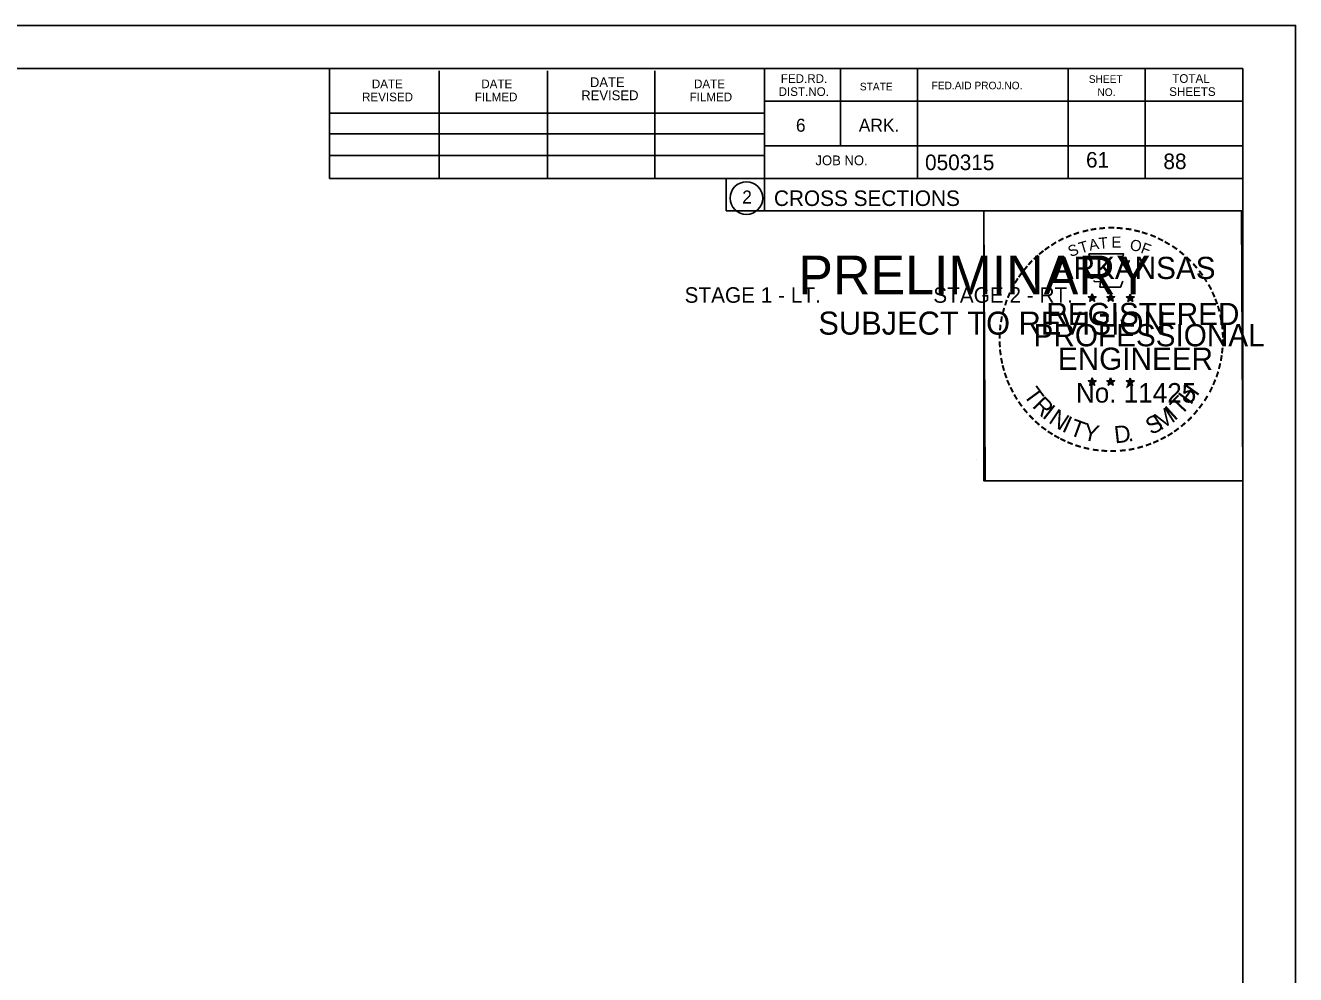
# Model space of a CAD drawing. Extents: x 1486524 to 1499135, y 326561 to 337924.
# Drawn here: x 1489031.4 to 1489145.8, y 330560.4 to 330645.9 of the extents above; entities that cross this region are included whole.
import ezdxf

# ---------------------------------------------------------------- set-up
doc = ezdxf.new("R2010")
doc.units = 0
for name, color, linetype in [('Default', 7, 'Continuous'), ('E_Property Line', 7, 'Continuous'), ('E_Quarter Calls', 7, 'Continuous'), ('E_Section Line', 7, 'Continuous'), ('E_Station Offset', 7, 'Continuous'), ('S_SIXTEEN_SECTION', 7, 'Continuous')]:
    doc.layers.add(name, color=color, linetype=linetype)

msp = doc.modelspace()

# ---------------------------------------------------------------- linework, layer by layer
at = {"layer": 'E_Property Line'}
for p, q in [((1488824.89, 330642.03), (1489141.07, 330642.03)), ((1489058.81, 330632.15), (1489058.81, 330642.03)), ((1489068.67, 330632.15), (1489068.67, 330641.83)), ((1489078.43, 330632.15), (1489078.43, 330641.83)), ((1489088.11, 330632.15), (1489088.11, 330641.83)), ((1489097.97, 330642.03), (1489097.97, 330629.23)), ((1489104.81, 330642.03), (1489104.81, 330635.09)), ((1489111.75, 330642.03), (1489111.75, 330632.15)), ((1489125.33, 330642.03), (1489125.33, 330632.15)), ((1489132.27, 330642.03), (1489132.27, 330632.15)), ((1489141.07, 330436.57), (1489141.07, 330642.03)), ((1489141.07, 330639.09), (1489097.97, 330639.09)), ((1489141.07, 330639.11), (1489141.07, 330639.11)), ((1489058.81, 330638.01), (1489097.97, 330638.01)), ((1489058.81, 330636.15), (1489097.97, 330636.15)), ((1489141.07, 330635.09), (1489097.97, 330635.09)), ((1489100.93, 330635.09), (1489141.07, 330635.09)), ((1489058.81, 330632.15), (1489058.81, 330634.21)), ((1489058.81, 330634.21), (1489097.97, 330634.21)), ((1489141.07, 330632.15), (1489058.81, 330632.15)), ((1489097.97, 330629.23), (1489141.07, 330629.23))]:
    msp.add_line(p, q, dxfattribs=at)
msp.add_circle((1489096.35, 330630.37), 1.47, dxfattribs=at)
at = {"layer": 'E_Quarter Calls'}
for p, q in [((1488812.48, 330645.93), (1489145.82, 330645.93)), ((1489117.1, 330606.78), (1489117.1, 330606.78))]:
    msp.add_line(p, q, dxfattribs=at)
for points in [[(1488812.48, 330645.93), (1489145.82, 330645.93), (1489145.82, 330432.59), (1488812.48, 330432.59)], [(1489058.81, 330642.03), (1489058.81, 330632.15), (1489094.54, 330632.15), (1489094.54, 330629.23), (1489117.74, 330629.23), (1489117.74, 330604.9), (1489141.07, 330604.9), (1489141.07, 330436.57), (1488824.89, 330436.57), (1488824.89, 330642.03)], [(1489117.74, 330629.23), (1489140.94, 330629.23), (1489141.07, 330604.9), (1489117.86, 330604.9)]]:
    msp.add_lwpolyline(points, close=True, dxfattribs=at)
at = {"layer": 'S_SIXTEEN_SECTION'}
for p, q in [((1489127.15, 330621.49), (1489127.5, 330621.38)), ((1489127.15, 330621.49), (1489127.4, 330621.44)), ((1489127.15, 330621.49), (1489127.39, 330621.36)), ((1489127.28, 330621.08), (1489127.5, 330621.38)), ((1489127.28, 330621.08), (1489127.41, 330621.32)), ((1489127.28, 330621.08), (1489127.5, 330621.3)), ((1489127.5, 330621.74), (1489127.46, 330621.49)), ((1489127.5, 330621.38), (1489127.5, 330621.74)), ((1489127.5, 330621.74), (1489127.55, 330621.49)), ((1489127.85, 330621.49), (1489127.5, 330621.38)), ((1489127.71, 330621.08), (1489127.5, 330621.38)), ((1489127.71, 330621.08), (1489127.5, 330621.29)), ((1489127.85, 330621.49), (1489127.56, 330621.44)), ((1489127.71, 330621.08), (1489127.58, 330621.37)), ((1489127.85, 330621.49), (1489127.64, 330621.38)), ((1489128.82, 330621.49), (1489129.17, 330621.38)), ((1489128.82, 330621.49), (1489129.07, 330621.44)), ((1489128.82, 330621.49), (1489129.06, 330621.36)), ((1489128.95, 330621.08), (1489129.17, 330621.38)), ((1489128.95, 330621.08), (1489129.08, 330621.32)), ((1489128.95, 330621.08), (1489129.17, 330621.3)), ((1489129.17, 330621.74), (1489129.13, 330621.49)), ((1489129.17, 330621.38), (1489129.17, 330621.74)), ((1489129.17, 330621.74), (1489129.22, 330621.49)), ((1489129.52, 330621.49), (1489129.17, 330621.38)), ((1489129.38, 330621.08), (1489129.17, 330621.38)), ((1489129.38, 330621.08), (1489129.17, 330621.29)), ((1489129.52, 330621.49), (1489129.23, 330621.44)), ((1489129.38, 330621.08), (1489129.25, 330621.37)), ((1489129.52, 330621.49), (1489129.31, 330621.38)), ((1489130.58, 330621.47), (1489130.93, 330621.36)), ((1489130.58, 330621.47), (1489130.84, 330621.43)), ((1489130.58, 330621.47), (1489130.82, 330621.35)), ((1489130.72, 330621.07), (1489130.93, 330621.36)), ((1489130.72, 330621.07), (1489130.84, 330621.31)), ((1489130.72, 330621.07), (1489130.93, 330621.28)), ((1489130.93, 330621.73), (1489130.89, 330621.48)), ((1489130.93, 330621.36), (1489130.93, 330621.73)), ((1489130.93, 330621.73), (1489130.98, 330621.48)), ((1489131.28, 330621.47), (1489130.93, 330621.36)), ((1489131.15, 330621.07), (1489130.93, 330621.36)), ((1489131.15, 330621.07), (1489130.93, 330621.28)), ((1489131.28, 330621.47), (1489130.99, 330621.43)), ((1489131.15, 330621.07), (1489131.01, 330621.36)), ((1489131.28, 330621.47), (1489131.08, 330621.37)), ((1489127.15, 330613.91), (1489127.5, 330613.8)), ((1489127.15, 330613.91), (1489127.4, 330613.87)), ((1489127.15, 330613.91), (1489127.38, 330613.79)), ((1489127.5, 330614.17), (1489127.45, 330613.92)), ((1489127.5, 330613.8), (1489127.5, 330614.17)), ((1489127.5, 330614.17), (1489127.54, 330613.92)), ((1489127.84, 330613.91), (1489127.5, 330613.8)), ((1489127.84, 330613.91), (1489127.56, 330613.86)), ((1489127.84, 330613.91), (1489127.64, 330613.81)), ((1489128.82, 330613.91), (1489129.16, 330613.8)), ((1489128.82, 330613.91), (1489129.07, 330613.87)), ((1489128.82, 330613.91), (1489129.05, 330613.79)), ((1489129.16, 330614.17), (1489129.12, 330613.92)), ((1489129.16, 330613.8), (1489129.16, 330614.17)), ((1489129.16, 330614.17), (1489129.21, 330613.92)), ((1489129.51, 330613.91), (1489129.16, 330613.8)), ((1489129.51, 330613.91), (1489129.23, 330613.86)), ((1489129.51, 330613.91), (1489129.31, 330613.81)), ((1489130.58, 330613.9), (1489130.93, 330613.79)), ((1489130.58, 330613.9), (1489130.84, 330613.86)), ((1489130.58, 330613.9), (1489130.82, 330613.78)), ((1489130.93, 330614.16), (1489130.89, 330613.91)), ((1489130.93, 330613.79), (1489130.93, 330614.16)), ((1489130.93, 330614.16), (1489130.98, 330613.91)), ((1489131.28, 330613.9), (1489130.93, 330613.79)), ((1489131.28, 330613.9), (1489130.99, 330613.85)), ((1489131.28, 330613.9), (1489131.07, 330613.8)), ((1489127.28, 330613.51), (1489127.5, 330613.8)), ((1489127.28, 330613.51), (1489127.41, 330613.75)), ((1489127.28, 330613.51), (1489127.49, 330613.72)), ((1489127.71, 330613.51), (1489127.49, 330613.72)), ((1489127.71, 330613.51), (1489127.5, 330613.8)), ((1489127.71, 330613.51), (1489127.57, 330613.8)), ((1489128.95, 330613.51), (1489129.16, 330613.8)), ((1489128.95, 330613.51), (1489129.07, 330613.75)), ((1489128.95, 330613.51), (1489129.16, 330613.72)), ((1489129.38, 330613.51), (1489129.16, 330613.8)), ((1489129.38, 330613.51), (1489129.16, 330613.72)), ((1489129.38, 330613.51), (1489129.24, 330613.8)), ((1489130.72, 330613.5), (1489130.93, 330613.79)), ((1489130.72, 330613.5), (1489130.84, 330613.74)), ((1489130.72, 330613.5), (1489130.93, 330613.71)), ((1489131.14, 330613.5), (1489130.93, 330613.79)), ((1489131.14, 330613.5), (1489130.93, 330613.71)), ((1489131.14, 330613.5), (1489131.01, 330613.79))]:
    msp.add_line(p, q, dxfattribs=at)
for points in [[(1489127.19, 330625.36), (1489127.46, 330624.54)], [(1489130.7, 330624.44), (1489130.84, 330624.73), (1489130.16, 330624.7), (1489130.31, 330625.36), (1489127.19, 330625.36)], [(1489127.68, 330622.94), (1489127.68, 330622.85), (1489128.25, 330622.84), (1489128.19, 330622.36), (1489130.06, 330622.36), (1489130.26, 330622.9)], [(1489127.5, 330621.74), (1489127.71, 330621.08), (1489127.15, 330621.49), (1489127.85, 330621.49), (1489127.28, 330621.08), (1489127.5, 330621.74)], [(1489129.17, 330621.74), (1489129.38, 330621.08), (1489128.82, 330621.49), (1489129.52, 330621.49), (1489128.95, 330621.08), (1489129.17, 330621.74)], [(1489130.93, 330621.73), (1489131.15, 330621.07), (1489130.58, 330621.47), (1489131.28, 330621.47), (1489130.72, 330621.07), (1489130.93, 330621.73)], [(1489127.5, 330614.17), (1489127.71, 330613.51), (1489127.15, 330613.91), (1489127.84, 330613.91), (1489127.28, 330613.51), (1489127.5, 330614.17)], [(1489129.16, 330614.17), (1489129.38, 330613.51), (1489128.82, 330613.91), (1489129.51, 330613.91), (1489128.95, 330613.51), (1489129.16, 330614.17)], [(1489130.93, 330614.16), (1489131.14, 330613.5), (1489130.58, 330613.9), (1489131.28, 330613.9), (1489130.72, 330613.5), (1489130.93, 330614.16)]]:
    msp.add_lwpolyline(points, dxfattribs=at)
for centre, radius in [((1489127.5, 330621.37), 0.172), ((1489127.5, 330621.37), 0.145), ((1489127.5, 330621.37), 0.116), ((1489127.5, 330621.37), 0.0991), ((1489127.5, 330621.37), 0.0747), ((1489127.5, 330621.37), 0.0495), ((1489127.5, 330621.37), 0.0296), ((1489129.17, 330621.37), 0.172), ((1489129.17, 330621.37), 0.145), ((1489129.17, 330621.37), 0.116), ((1489129.17, 330621.37), 0.0991), ((1489129.17, 330621.37), 0.0747), ((1489129.17, 330621.37), 0.0495), ((1489129.17, 330621.37), 0.0296), ((1489130.93, 330621.36), 0.172), ((1489130.93, 330621.36), 0.145), ((1489130.93, 330621.36), 0.116), ((1489130.93, 330621.36), 0.0991), ((1489130.93, 330621.36), 0.0747), ((1489130.93, 330621.36), 0.0495), ((1489130.93, 330621.36), 0.0296), ((1489127.49, 330613.8), 0.172), ((1489127.49, 330613.8), 0.145), ((1489127.49, 330613.8), 0.116), ((1489127.49, 330613.8), 0.0991), ((1489127.49, 330613.8), 0.0747), ((1489129.16, 330613.8), 0.172), ((1489129.16, 330613.8), 0.145), ((1489129.16, 330613.8), 0.116), ((1489129.16, 330613.8), 0.0991), ((1489129.16, 330613.8), 0.0747), ((1489130.93, 330613.79), 0.172), ((1489130.93, 330613.79), 0.145), ((1489130.93, 330613.79), 0.116), ((1489130.93, 330613.79), 0.0991), ((1489130.93, 330613.79), 0.0747), ((1489127.49, 330613.8), 0.0495), ((1489127.49, 330613.8), 0.0296), ((1489129.16, 330613.8), 0.0495), ((1489129.16, 330613.8), 0.0296), ((1489130.93, 330613.79), 0.0495), ((1489130.93, 330613.79), 0.0296)]:
    msp.add_circle(centre, radius, dxfattribs=at)

# ---------------------------------------------------------------- texts
at = {"layer": 'Default'}
for s, p in [('STAGE 1 - LT.', (1489090.78, 330620.94)), ('STAGE 2 - RT.', (1489113.18, 330620.94))]:
    msp.add_text(s, height=1.4, dxfattribs=at).set_placement(p)
at = {"layer": 'E_Property Line'}
for s, height, p in [('FED.RD.', 0.782, (1489099.45, 330640.75)), ('SHEET', 0.684, (1489127.19, 330640.75)), ('TOTAL', 0.782, (1489134.71, 330640.75)), ('DATE', 0.782, (1489062.61, 330640.27)), ('DATE', 0.782, (1489072.47, 330640.27)), ('DATE', 0.879, (1489082.25, 330640.37)), ('DATE', 0.782, (1489091.63, 330640.27)), ('DIST.NO.', 0.782, (1489099.25, 330639.57)), ('STATE', 0.684, (1489106.57, 330640.07)), ('FED.AID PROJ.NO.', 0.684, (1489113.03, 330640.17)), ('NO.', 0.684, (1489127.97, 330639.57)), ('SHEETS', 0.782, (1489134.43, 330639.57)), ('REVISED', 0.782, (1489061.73, 330639.09)), ('FILMED', 0.782, (1489071.89, 330639.09)), ('REVISED', 0.879, (1489081.47, 330639.19)), ('FILMED', 0.782, (1489091.23, 330639.09)), ('6', 1.17, (1489100.81, 330636.35)), ('ARK.', 1.172, (1489106.47, 330636.35)), ('JOB NO.', 0.879, (1489102.57, 330633.33)), ('050315', 1.4, (1489112.44, 330632.89)), ('2', 1.17, (1489095.97, 330629.88)), ('CROSS SECTIONS', 1.4, (1489098.83, 330629.66))]:
    msp.add_text(s, height=height, rotation=360, dxfattribs=at).set_placement(p)
at = {"layer": 'E_Section Line'}
for s, height, p in [('PRELIMINARY', 3.5, (1489101.02, 330621.69)), ('DWB', 0.01, (1489101.76, 330623.54)), ('SUBJECT TO REVISION', 2.0751, (1489102.83, 330618.07))]:
    msp.add_text(s, height=height, rotation=360, dxfattribs=at).set_placement(p)
at = {"layer": 'E_Station Offset'}
for s, p in [('61', (1489126.94, 330633.12)), ('88', (1489133.91, 330632.98))]:
    msp.add_text(s, height=1.4, dxfattribs=at).set_placement(p)
at = {"layer": 'S_SIXTEEN_SECTION'}
for s, height, rotation, p in [('-', 1.6, 10.2193, (1489127.37, 330626.89)), ('-', 1.6, 5.8968, (1489128.1, 330627)), ('-', 1.6, 0.1862, (1489128.87, 330627.08)), ('-', 1.6, 357.743, (1489129.59, 330627.06)), ('-', 1.6, 352.1617, (1489130.34, 330627.01)), ('-', 1.6, 34.0636, (1489124.08, 330625.54)), ('-', 1.6, 28.7918, (1489124.67, 330625.91)), ('-', 1.6, 24.3072, (1489125.31, 330626.22)), ('-', 1.6, 19.1761, (1489125.94, 330626.49)), ('T', 1, 16.4036, (1489126.46, 330625.37)), ('-', 1.6, 13.6301, (1489126.69, 330626.73)), ('A', 1, 11.2132, (1489127.29, 330625.62)), ('T', 1, 6.0228, (1489128.14, 330625.79)), ('E', 1, 0.8323, (1489129.24, 330625.9)), ('O', 1, 350.4515, (1489130.84, 330625.69)), ('-', 1.6, 347.2049, (1489131.05, 330626.89)), ('-', 1.6, 342.3362, (1489131.69, 330626.74)), ('-', 1.6, 337.8551, (1489132.42, 330626.52)), ('-', 1.6, 334.1211, (1489133.06, 330626.24)), ('-', 1.6, 329.6409, (1489133.63, 330625.96)), ('-', 1.6, 38.9507, (1489123.02, 330624.76)), ('-', 1.6, 36.2317, (1489123.5, 330625.14)), ('S', 1, 21.594, (1489125.55, 330625.04)), ('F', 1, 340.0707, (1489131.8, 330625.46)), ('-', 1.6, 325.8627, (1489134.28, 330625.6)), ('-', 1.6, 320.5297, (1489134.89, 330625.17)), ('-', 1.6, 50.6142, (1489121.74, 330623.38)), ('-', 1.6, 48.423, (1489122.14, 330623.87)), ('-', 1.6, 42.9622, (1489122.59, 330624.35)), ('ARKANSAS', 2, 360, (1489124.04, 330623.08)), ('-', 1.6, 315.5786, (1489135.49, 330624.69)), ('-', 1.6, 309.8797, (1489136.06, 330624.14)), ('-', 1.6, 58.0706, (1489121, 330622.29)), ('-', 1.6, 54.2325, (1489121.32, 330622.81)), ('-', 1.6, 306.6522, (1489136.58, 330623.53)), ('-', 1.4, 303.6753, (1489137.07, 330622.97)), ('-', 1.6, 67.7743, (1489120.43, 330621.06)), ('-', 1.6, 62.8713, (1489120.69, 330621.67)), ('-', 1.6, 299.6684, (1489137.39, 330622.36)), ('-', 1.6, 294.6628, (1489137.71, 330621.75)), ('-', 1.6, 72.3945, (1489120.21, 330620.43)), ('REGISTERED', 2, 360, (1489123.37, 330618.93)), ('DWB', 0.01, 360, (1489127.49, 330621.37)), ('DWB', 0.01, 360, (1489129.16, 330621.37)), ('DWB', 0.01, 360, (1489130.92, 330621.36)), ('-', 1.6, 290.5728, (1489137.97, 330621.17)), ('-', 1.6, 81.2013, (1489119.88, 330619.01)), ('-', 1.6, 75.461, (1489120.01, 330619.72)), ('-', 1.6, 285.1233, (1489138.2, 330620.59)), ('-', 1.6, 280.5493, (1489138.4, 330619.85)), ('-', 1.6, 85.1863, (1489119.8, 330618.31)), ('PROFESSIONAL', 2, 360, (1489122.22, 330617.02)), ('-', 1.6, 276.5962, (1489138.56, 330619.08)), ('-', 1.6, 94.1959, (1489119.81, 330616.89)), ('-', 1.6, 89.0622, (1489119.78, 330617.61)), ('-', 1.6, 274.3301, (1489138.62, 330618.36)), ('-', 1.6, 269.9407, (1489138.66, 330617.73)), ('-', 1.6, 98.9479, (1489119.89, 330616.22)), ('ENGINEER', 2, 360, (1489124.41, 330614.9)), ('-', 1.6, 260.9953, (1489138.57, 330616.41)), ('-', 1.6, 263.5172, (1489138.64, 330617.06)), ('-', 1.6, 101.7149, (1489120.02, 330615.49)), ('-', 1.6, 105.4578, (1489120.18, 330614.89)), ('-', 1.6, 255.7626, (1489138.46, 330615.73)), ('-', 1.6, 109.0874, (1489120.4, 330614.26)), ('-', 1.6, 114.0643, (1489120.65, 330613.67)), ('-', 1.6, 247.8887, (1489138.05, 330614.34)), ('-', 1.6, 252.8681, (1489138.28, 330615.01)), ('-', 1.6, 115.7289, (1489120.96, 330613.05)), ('-', 1.6, 120.4471, (1489121.31, 330612.46)), ('T', 1.54, 306.0406, (1489121.25, 330612.64)), ('No. 11425', 1.757, 360, (1489126.03, 330611.95)), ('DWB', 0.01, 360, (1489127.48, 330613.8)), ('DWB', 0.01, 360, (1489129.15, 330613.8)), ('DWB', 0.01, 360, (1489130.92, 330613.79)), ('H', 1.54, 54.6088, (1489136.38, 330611.68)), ('-', 1.6, 244.6197, (1489137.79, 330613.71)), ('-', 1.6, 125.8934, (1489121.72, 330611.9)), ('R', 1.54, 314.005, (1489122.02, 330611.59)), ('I', 1.54, 321.9694, (1489122.92, 330610.66)), ('I', 1.54, 42.1136, (1489134.92, 330610.25)), ('T', 1.54, 46.6444, (1489135.49, 330610.73)), ('-', 1.6, 233.8452, (1489136.99, 330612.3)), ('-', 1.6, 239.0712, (1489137.4, 330612.95)), ('-', 1.6, 130.7181, (1489122.18, 330611.35)), ('-', 1.6, 134.2238, (1489122.7, 330610.8)), ('N', 1.54, 326.5002, (1489123.49, 330610.19)), ('I', 1.54, 335.3603, (1489124.69, 330609.4)), ('T', 1.54, 339.8912, (1489125.35, 330609.08)), ('S', 1.54, 26.9312, (1489132.8, 330609)), ('M', 1.54, 32.6563, (1489133.64, 330609.41)), ('-', 1.6, 225.7653, (1489136.09, 330611.17)), ('-', 1.6, 231.2538, (1489136.56, 330611.74)), ('-', 1.6, 138.9338, (1489123.22, 330610.34)), ('-', 1.6, 144.6463, (1489123.78, 330609.93)), ('-', 1.6, 148.0898, (1489124.34, 330609.56)), ('Y', 1.54, 347.8556, (1489126.57, 330608.63)), ('D', 1.54, 6.3969, (1489129.56, 330608.27)), ('-', 1.6, 212.2491, (1489134.48, 330609.8)), ('-', 1.6, 215.7363, (1489135.01, 330610.19)), ('-', 1.6, 221.0851, (1489135.56, 330610.66)), ('-', 1.6, 151.5704, (1489124.92, 330609.24)), ('-', 1.6, 154.6002, (1489125.44, 330608.99)), ('-', 1.6, 158.5612, (1489126.06, 330608.74)), ('-', 1.6, 162.7983, (1489126.75, 330608.52)), ('.', 1.54, 13.7642, (1489130.75, 330608.4)), ('-', 1.6, 200.7184, (1489132.68, 330608.87)), ('-', 1.6, 204.2516, (1489133.3, 330609.14)), ('-', 1.6, 207.3568, (1489133.92, 330609.46)), ('-', 1.6, 167.5555, (1489127.46, 330608.36)), ('-', 1.6, 173.1155, (1489128.24, 330608.25)), ('-', 1.6, 176.5183, (1489128.98, 330608.2)), ('-', 1.6, 181.5918, (1489129.73, 330608.22)), ('-', 1.6, 185.8167, (1489130.54, 330608.29)), ('-', 1.6, 191.2858, (1489131.27, 330608.42)), ('-', 1.6, 195.4743, (1489132, 330608.62))]:
    msp.add_text(s, height=height, rotation=rotation, dxfattribs=at).set_placement(p)

doc.saveas('drawing.dxf')
